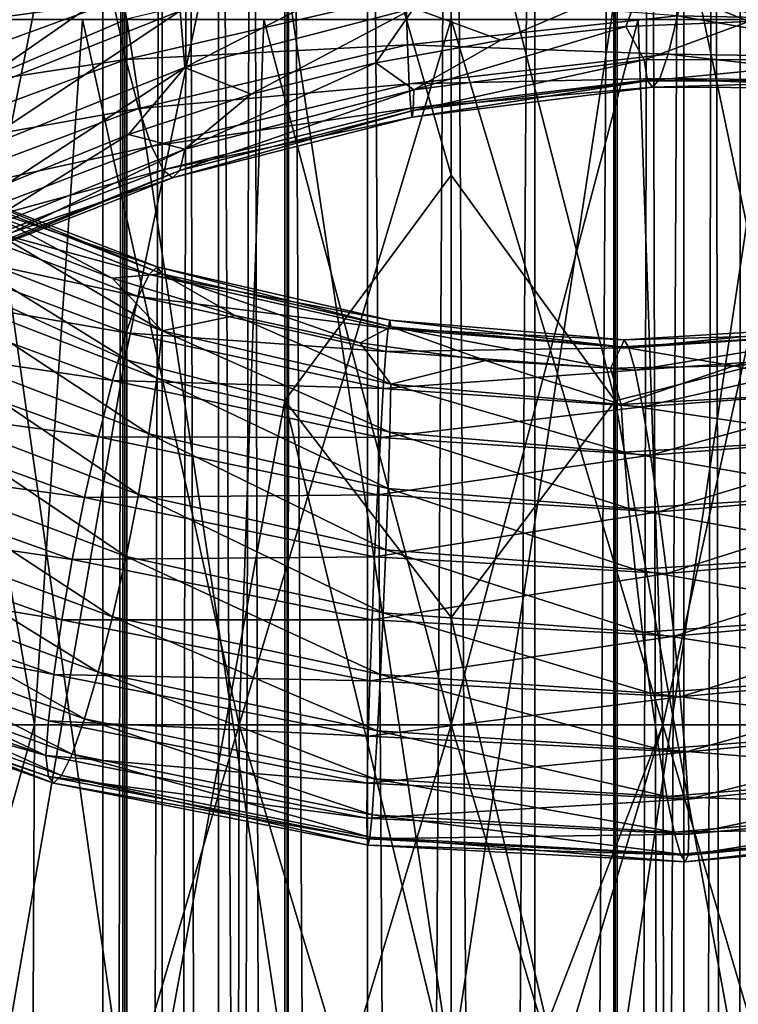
# Model space of a CAD drawing. Header units: metres. Extents: x -80 to 80, y -455 to 95.
# Tile 533 of 656: x -4 to 3, y -39 to -29. Entities that reach past the tile are written whole.
import ezdxf

# ---------------------------------------------------------------- set-up
doc = ezdxf.new("R2010")
doc.units = ezdxf.units.M
doc.layers.add('solid_501010_K_01', color=7, linetype='CONTINUOUS')
doc.layers.add('solid_501010_k_02_01', color=7, linetype='CONTINUOUS')

msp = doc.modelspace()

# ---------------------------------------------------------------- linework, layer by layer
at = {"layer": 'solid_501010_K_01'}
for points in [[(2.320167, -16.380054, 641.379456), (2.320929, -147.699997, 641.380127), (1.626531, -147.699997, 640.900818)], [(1.985829, -16.412197, 641.117798), (2.320167, -16.380054, 641.379456), (1.626531, -147.699997, 640.900818)], [(2.320168, -16.380054, 646.620361), (1.98583, -16.412197, 646.882019), (2.320929, -147.699997, 646.61969)], [(2.320167, -16.380054, 641.379456), (2.620547, -16.346872, 641.67981), (2.320929, -147.699997, 641.380127)], [(2.620548, -16.346872, 646.319946), (2.320168, -16.380054, 646.620361), (2.320929, -147.699997, 646.61969)], [(2.620548, -16.346872, 646.319946), (2.320929, -147.699997, 646.61969), (2.880444, -147.699997, 645.988159)], [(2.620547, -16.346872, 641.67981), (2.880444, -147.699997, 642.011658), (2.320929, -147.699997, 641.380127)], [(2.620547, -16.346872, 641.67981), (2.882185, -16.314634, 642.014221), (2.880444, -147.699997, 642.011658)], [(2.882186, -16.314634, 645.985596), (2.620548, -16.346872, 646.319946), (2.880444, -147.699997, 645.988159)], [(0.83413, -16.484535, 647.399048), (0, -16.5, 647.499878), (0.837605, -147.699997, 647.398193)], [(0, -16.5, 647.499878), (0, -147.699997, 647.499878), (0.837605, -147.699997, 647.398193)], [(1.622891, -16.441397, 647.100891), (0.83413, -16.484535, 647.399048), (0.837605, -147.699997, 647.398193)], [(0.83413, -16.484535, 640.600769), (1.622891, -16.441397, 640.898926), (0.837605, -147.699997, 640.601624)], [(1.622891, -16.441397, 647.100891), (0.837605, -147.699997, 647.398193), (1.626531, -147.699997, 647.098999)], [(1.622891, -16.441397, 640.898926), (1.626531, -147.699997, 640.900818), (0.837605, -147.699997, 640.601624)], [(1.98583, -16.412197, 646.882019), (1.622891, -16.441397, 647.100891), (1.626531, -147.699997, 647.098999)], [(1.622891, -16.441397, 640.898926), (1.985829, -16.412197, 641.117798), (1.626531, -147.699997, 640.900818)], [(1.98583, -16.412197, 646.882019), (1.626531, -147.699997, 647.098999), (2.320929, -147.699997, 646.61969)], [(1.658268, -29.021086, 1067.224731), (3.254351, -29.407087, 1066.932129), (3.254351, -19.550306, 1053.004028)], [(3.232754, -24.760332, 1030.968262), (3.232754, -32.801033, 1044.557129), (1.635345, -25.184618, 1030.743896)], [(0, -26.838428, 1033.430542), (1.635345, -25.184618, 1030.743896), (1.635345, -33.205757, 1044.299072)], [(3.232754, -32.801033, 1044.557129), (1.635345, -33.205757, 1044.299072), (1.635345, -25.184618, 1030.743896)], [(0, -30.956198, 1040.443848), (0, -26.838428, 1033.430542), (1.635345, -33.205757, 1044.299072)], [(2.351996, -28.868359, 1084.464355), (2.257652, -29.364897, 1084.031738), (4.885001, -29.417713, 1083.167725)], [(5.089139, -28.939102, 1083.582275), (2.351996, -28.868359, 1084.464355), (4.885001, -29.417713, 1083.167725)], [(0, -28.890921, 1067.323364), (0, -39.890297, 1080.436646), (1.658268, -29.021086, 1067.224731)], [(0, -39.890297, 1080.436646), (1.658268, -40.012047, 1080.327759), (1.658268, -29.021086, 1067.224731)], [(1.926072, -28.992565, 1080.049683), (1.741589, -29.470446, 1080.522217), (0.497128, -29.608271, 1080.843018)], [(1.658268, -29.021086, 1067.224731), (1.658268, -40.012047, 1080.327759), (3.254351, -29.407087, 1066.932129)], [(1.926072, -28.992565, 1080.049683), (2.971131, -29.420839, 1080.126831), (1.741589, -29.470446, 1080.522217)], [(4.167545, -28.994555, 1079.249023), (2.971131, -29.420839, 1080.126831), (1.926072, -28.992565, 1080.049683)], [(-0.452591, -29.155666, 1085.036865), (-0.434436, -29.655819, 1084.598511), (2.257652, -29.364897, 1084.031738)], [(2.257652, -29.364897, 1084.031738), (-0.434436, -29.655819, 1084.598511), (2.16616, -29.749046, 1083.50061)], [(2.257652, -29.364897, 1084.031738), (2.16616, -29.749046, 1083.50061), (4.687035, -29.785059, 1082.654053)], [(4.885001, -29.417713, 1083.167725), (2.257652, -29.364897, 1084.031738), (4.687035, -29.785059, 1082.654053)], [(1.866772, -29.402945, 275.587006), (0, -29.402945, 275.750305), (2.113119, -36.43861, 276.304199)], [(1.658268, -40.012047, 1080.327759), (3.254351, -40.373089, 1080.004883), (3.254351, -29.407087, 1066.932129)], [(1.926329, -29.803806, 1081.004395), (1.741589, -29.470446, 1080.522217), (2.971131, -29.420839, 1080.126831)], [(3.676824, -29.402945, 275.10199), (1.866772, -29.402945, 275.587006), (2.113119, -36.43861, 276.304199)], [(1.866772, -29.402945, 254.41301), (3.676824, -29.402945, 254.89801), (2.113119, -36.43861, 253.695816)], [(4.168101, -29.801146, 1080.203735), (1.926329, -29.803806, 1081.004395), (2.971131, -29.420839, 1080.126831)], [(3.676824, -29.402945, 275.10199), (2.113119, -36.43861, 276.304199), (4.154279, -36.43861, 275.723419)], [(3.676824, -29.402945, 254.89801), (4.154279, -36.43861, 254.276566), (2.113119, -36.43861, 253.695816)], [(-0.37068, -30.102297, 1081.554077), (0.497128, -29.608271, 1080.843018), (1.741589, -29.470446, 1080.522217)], [(1.926329, -29.803806, 1081.004395), (-0.37068, -30.102297, 1081.554077), (1.741589, -29.470446, 1080.522217)], [(-0.37068, -30.102297, 1081.554077), (-0.751632, -29.834351, 1081.088501), (0.497128, -29.608271, 1080.843018)], [(-0.434436, -29.655819, 1084.598511), (-0.416831, -30.043085, 1084.062012), (2.16616, -29.749046, 1083.50061)], [(2.16616, -29.749046, 1083.50061), (-0.416831, -30.043085, 1084.062012), (2.083271, -29.991718, 1082.898315)], [(2.16616, -29.749046, 1083.50061), (2.083271, -29.991718, 1082.898315), (4.507684, -30.013113, 1082.067627)], [(4.687035, -29.785059, 1082.654053), (2.16616, -29.749046, 1083.50061), (4.507684, -30.013113, 1082.067627)], [(-0.377236, -30.311272, 1082.162964), (-0.37068, -30.102297, 1081.554077), (1.926329, -29.803806, 1081.004395)], [(1.960399, -30.012564, 1081.612183), (-0.377236, -30.311272, 1082.162964), (1.926329, -29.803806, 1081.004395)], [(1.960399, -30.012564, 1081.612183), (1.926329, -29.803806, 1081.004395), (4.168101, -29.801146, 1080.203735)], [(4.24182, -30.014181, 1080.804932), (1.960399, -30.012564, 1081.612183), (4.168101, -29.801146, 1080.203735)], [(-0.416831, -30.043085, 1084.062012), (-0.40088, -30.28817, 1083.455078), (2.083271, -29.991718, 1082.898315)], [(2.083271, -29.991718, 1082.898315), (-0.40088, -30.28817, 1083.455078), (2.013675, -30.077591, 1082.256104)], [(-0.387488, -30.375608, 1082.809326), (-0.377236, -30.311272, 1082.162964), (1.960399, -30.012564, 1081.612183)], [(2.013675, -30.077591, 1082.256104), (-0.387488, -30.375608, 1082.809326), (1.960399, -30.012564, 1081.612183)], [(2.013675, -30.077591, 1082.256104), (1.960399, -30.012564, 1081.612183), (4.24182, -30.014181, 1080.804932)], [(2.083271, -29.991718, 1082.898315), (2.013675, -30.077591, 1082.256104), (4.357095, -30.08737, 1081.438843)], [(4.357095, -30.08737, 1081.438843), (2.013675, -30.077591, 1082.256104), (4.24182, -30.014181, 1080.804932)], [(4.507684, -30.013113, 1082.067627), (2.083271, -29.991718, 1082.898315), (4.357095, -30.08737, 1081.438843)], [(-0.40088, -30.28817, 1083.455078), (-0.387488, -30.375608, 1082.809326), (2.013675, -30.077591, 1082.256104)], [(0, -35.368038, 1047.276001), (0, -30.956198, 1040.443848), (1.635345, -33.205757, 1044.299072)], [(-0.601271, -32.468147, 1038.788818), (-0.906492, -32.628151, 1039.244141), (0.343117, -32.80299, 1039.479248)], [(-0.601271, -32.468147, 1038.788818), (0.343117, -32.80299, 1039.479248), (1.589442, -32.878857, 1039.77478)], [(-0.601271, -32.468147, 1038.788818), (1.589442, -32.878857, 1039.77478), (1.697129, -32.66613, 1039.293335)], [(1.726949, -32.597252, 1038.724854), (4.016505, -32.457718, 1039.435059), (1.773719, -32.675926, 1038.137451)], [(3.94715, -32.536125, 1040.000122), (4.016505, -32.457718, 1039.435059), (1.726949, -32.597252, 1038.724854)], [(4.016505, -32.457718, 1039.435059), (4.125283, -32.522774, 1038.853271), (1.773719, -32.675926, 1038.137451)], [(1.697129, -32.66613, 1039.293335), (2.824392, -32.857265, 1040.13147), (3.94715, -32.536125, 1040.000122)], [(1.697129, -32.66613, 1039.293335), (3.94715, -32.536125, 1040.000122), (1.726949, -32.597252, 1038.724854)], [(1.773719, -32.675926, 1038.137451), (4.125283, -32.522774, 1038.853271), (1.834899, -32.89999, 1037.567749)], [(4.125283, -32.522774, 1038.853271), (4.267573, -32.729874, 1038.291016), (1.834899, -32.89999, 1037.567749)], [(3.94715, -32.536125, 1040.000122), (2.824392, -32.857265, 1040.13147), (4.037659, -32.740067, 1040.548828)], [(1.697129, -32.66613, 1039.293335), (1.589442, -32.878857, 1039.77478), (2.824392, -32.857265, 1040.13147)], [(-0.601351, -33.040039, 1039.721802), (1.697355, -33.240967, 1040.22522), (0.343117, -32.80299, 1039.479248)], [(1.697355, -33.240967, 1040.22522), (1.589442, -32.878857, 1039.77478), (0.343117, -32.80299, 1039.479248)], [(3.232754, -32.801033, 1044.557129), (3.232754, -41.930336, 1057.439819), (1.635345, -33.205757, 1044.299072)], [(1.834899, -32.89999, 1037.567749), (4.267573, -32.729874, 1038.291016), (1.907825, -33.265224, 1037.050903)], [(4.267573, -32.729874, 1038.291016), (4.437183, -33.075588, 1037.783203), (1.907825, -33.265224, 1037.050903)], [(3.947676, -33.115055, 1040.932739), (4.037659, -32.740067, 1040.548828), (2.824392, -32.857265, 1040.13147)], [(1.697355, -33.240967, 1040.22522), (2.824392, -32.857265, 1040.13147), (1.589442, -32.878857, 1039.77478)], [(1.697355, -33.240967, 1040.22522), (3.947676, -33.115055, 1040.932739), (2.824392, -32.857265, 1040.13147)], [(1.907825, -33.265224, 1037.050903), (4.437183, -33.075588, 1037.783203), (1.988386, -33.748573, 1036.612915)], [(4.437183, -33.075588, 1037.783203), (4.62455, -33.537964, 1037.355225), (1.988386, -33.748573, 1036.612915)], [(4.017498, -33.586742, 1041.253906), (3.947676, -33.115055, 1040.932739), (1.697355, -33.240967, 1040.22522)], [(0, -35.368038, 1047.276001), (1.635345, -33.205757, 1044.299072), (1.635345, -42.31284, 1057.149902)], [(3.232754, -41.930336, 1057.439819), (1.635345, -42.31284, 1057.149902), (1.635345, -33.205757, 1044.299072)], [(1.727375, -33.718231, 1040.542114), (4.017498, -33.586742, 1041.253906), (1.697355, -33.240967, 1040.22522)], [(4.126676, -34.137001, 1041.454102), (4.017498, -33.586742, 1041.253906), (1.727375, -33.718231, 1040.542114)], [(1.988386, -33.748573, 1036.612915), (4.62455, -33.537964, 1037.355225), (2.071516, -34.31477, 1036.27356)], [(4.62455, -33.537964, 1037.355225), (4.817893, -34.083042, 1037.026367), (2.071516, -34.31477, 1036.27356)], [(1.774318, -34.27853, 1040.735718), (4.126676, -34.137001, 1041.454102), (1.727375, -33.718231, 1040.542114)], [(4.269301, -34.732868, 1041.518188), (4.126676, -34.137001, 1041.454102), (1.774318, -34.27853, 1040.735718)], [(2.071516, -34.31477, 1036.27356), (4.817893, -34.083042, 1037.026367), (2.152133, -34.928493, 1036.052612)], [(4.817893, -34.083042, 1037.026367), (5.005389, -34.676807, 1036.815674), (2.152133, -34.928493, 1036.052612)], [(1.835642, -34.888363, 1040.791504), (4.269301, -34.732868, 1041.518188), (1.774318, -34.27853, 1040.735718)], [(4.439167, -35.341637, 1041.43396), (4.269301, -34.732868, 1041.518188), (1.835642, -34.888363, 1040.791504)], [(2.152133, -34.928493, 1036.052612), (5.005389, -34.676807, 1036.815674), (2.225168, -35.554722, 1035.969238)], [(5.005389, -34.676807, 1036.815674), (5.175255, -35.285545, 1036.741943), (2.225168, -35.554722, 1035.969238)], [(1.908678, -35.514462, 1040.69751), (4.439167, -35.341637, 1041.43396), (1.835642, -34.888363, 1040.791504)], [(4.626664, -35.93066, 1041.209961), (4.439167, -35.341637, 1041.43396), (1.908678, -35.514462, 1040.69751)], [(2.225168, -35.554722, 1035.969238), (5.175255, -35.285545, 1036.741943), (2.286492, -36.159729, 1036.030151)], [(5.175255, -35.285545, 1036.741943), (5.317881, -35.876553, 1036.811157), (2.286492, -36.159729, 1036.030151)], [(0, -40.06599, 1053.914795), (0, -35.368038, 1047.276001), (1.635345, -42.31284, 1057.149902)], [(1.989295, -36.123207, 1040.462646), (4.626664, -35.93066, 1041.209961), (1.908678, -35.514462, 1040.69751)], [(4.820006, -36.467499, 1040.86792), (4.626664, -35.93066, 1041.209961), (1.989295, -36.123207, 1040.462646)], [(2.286492, -36.159729, 1036.030151), (5.317881, -35.876553, 1036.811157), (2.333435, -36.711575, 1036.222168)], [(5.317881, -35.876553, 1036.811157), (5.427059, -36.418446, 1037.009888), (2.333435, -36.711575, 1036.222168)], [(2.072425, -36.680904, 1040.109497), (4.820006, -36.467499, 1040.86792), (1.989295, -36.123207, 1040.462646)], [(2.333435, -36.711575, 1036.222168), (5.427059, -36.418446, 1037.009888), (2.363455, -37.178726, 1036.531128)], [(5.427059, -36.418446, 1037.009888), (5.49688, -36.880207, 1037.323608), (2.363455, -37.178726, 1036.531128)], [(2.113119, -36.43861, 276.304199), (0, -36.43861, 276.5), (2.127138, -43.474453, 277.063599)], [(5.007373, -36.919998, 1040.429688), (4.820006, -36.467499, 1040.86792), (2.072425, -36.680904, 1040.109497)], [(2.113119, -36.43861, 276.304199), (2.127138, -43.474453, 277.063599), (4.189644, -43.474453, 276.510956)], [(4.154279, -36.43861, 275.723419), (2.113119, -36.43861, 276.304199), (4.189644, -43.474453, 276.510956)], [(2.113119, -36.43861, 253.695816), (4.189644, -43.474453, 253.489044), (2.127138, -43.474453, 252.936401)], [(2.113119, -36.43861, 253.695816), (4.154279, -36.43861, 254.276566), (4.189644, -43.474453, 253.489044)], [(2.152985, -37.154144, 1039.660889), (5.007373, -36.919998, 1040.429688), (2.072425, -36.680904, 1040.109497)], [(5.176983, -37.256367, 1039.917236), (5.007373, -36.919998, 1040.429688), (2.152985, -37.154144, 1039.660889)], [(2.363455, -37.178726, 1036.531128), (5.49688, -36.880207, 1037.323608), (2.371445, -37.529556, 1036.942749)], [(5.49688, -36.880207, 1037.323608), (5.525977, -37.229885, 1037.73938), (2.371445, -37.529556, 1036.942749)], [(2.225911, -37.509888, 1039.139038), (5.176983, -37.256367, 1039.917236), (2.152985, -37.154144, 1039.660889)], [(5.319273, -37.456799, 1039.357178), (5.176983, -37.256367, 1039.917236), (2.225911, -37.509888, 1039.139038)], [(5.525977, -37.229885, 1037.73938), (5.497406, -37.443356, 1038.230835), (2.363682, -37.73727, 1037.436523)], [(2.371445, -37.529556, 1036.942749), (5.525977, -37.229885, 1037.73938), (2.363682, -37.73727, 1037.436523)], [(2.287091, -37.727261, 1038.571533), (5.319273, -37.456799, 1039.357178), (2.225911, -37.509888, 1039.139038)], [(5.428051, -37.519413, 1038.783569), (5.319273, -37.456799, 1039.357178), (2.287091, -37.727261, 1038.571533)], [(5.497406, -37.443356, 1038.230835), (5.428051, -37.519413, 1038.783569), (2.333861, -37.803596, 1037.992432)], [(2.363682, -37.73727, 1037.436523), (5.497406, -37.443356, 1038.230835), (2.333861, -37.803596, 1037.992432)], [(2.333861, -37.803596, 1037.992432), (5.428051, -37.519413, 1038.783569), (2.287091, -37.727261, 1038.571533)]]:
    msp.add_3dface(points, dxfattribs=at)
at = {"layer": 'solid_501010_k_02_01'}
for points in [[(-3.474733, -16.230074, 643.580078), (-3.474481, -147.699997, 643.578003), (-3.474481, -147.699997, 644.421814)], [(-3.474733, -16.230074, 643.580078), (-3.27416, -16.260498, 642.763), (-3.474481, -147.699997, 643.578003)], [(-3.474733, -16.230074, 644.419678), (-3.474733, -16.230074, 643.580078), (-3.474481, -147.699997, 644.421814)], [(-3.274161, -16.260498, 645.236755), (-3.474733, -16.230074, 644.419678), (-3.474481, -147.699997, 644.421814)], [(-3.27416, -16.260498, 642.763), (-3.272557, -147.699997, 642.758789), (-3.474481, -147.699997, 643.578003)], [(-3.274161, -16.260498, 645.236755), (-3.474481, -147.699997, 644.421814), (-3.272557, -147.699997, 645.241028)], [(-2.882186, -16.314634, 645.985596), (-3.274161, -16.260498, 645.236755), (-3.272557, -147.699997, 645.241028)], [(-3.27416, -16.260498, 642.763), (-2.882185, -16.314634, 642.014221), (-3.272557, -147.699997, 642.758789)], [(-2.882185, -16.314634, 642.014221), (-2.880444, -147.699997, 642.011658), (-3.272557, -147.699997, 642.758789)], [(-2.882186, -16.314634, 645.985596), (-3.272557, -147.699997, 645.241028), (-2.880444, -147.699997, 645.988159)], [(-2.620555, -16.346872, 646.319946), (-2.882186, -16.314634, 645.985596), (-2.880444, -147.699997, 645.988159)], [(-2.882185, -16.314634, 642.014221), (-2.620553, -16.346872, 641.679871), (-2.880444, -147.699997, 642.011658)], [(-2.620553, -16.346872, 641.679871), (-2.320929, -147.699997, 641.380127), (-2.880444, -147.699997, 642.011658)], [(-2.620555, -16.346872, 646.319946), (-2.880444, -147.699997, 645.988159), (-2.320929, -147.699997, 646.61969)], [(-2.320184, -16.380053, 646.620361), (-2.620555, -16.346872, 646.319946), (-2.320929, -147.699997, 646.61969)], [(-2.620553, -16.346872, 641.679871), (-2.320182, -16.380053, 641.379456), (-2.320929, -147.699997, 641.380127)], [(-2.320182, -16.380053, 641.379456), (-1.985847, -16.412195, 641.117798), (-2.320929, -147.699997, 641.380127)], [(-2.320184, -16.380053, 646.620361), (-2.320929, -147.699997, 646.61969), (-1.626531, -147.699997, 647.098999)], [(-1.985849, -16.412195, 646.881958), (-2.320184, -16.380053, 646.620361), (-1.626531, -147.699997, 647.098999)], [(-1.985847, -16.412195, 641.117798), (-1.626531, -147.699997, 640.900818), (-2.320929, -147.699997, 641.380127)], [(-1.622906, -16.441397, 647.100891), (-1.985849, -16.412195, 646.881958), (-1.626531, -147.699997, 647.098999)], [(-1.985847, -16.412195, 641.117798), (-1.622905, -16.441397, 640.898926), (-1.626531, -147.699997, 640.900818)], [(-1.622905, -16.441397, 640.898926), (-0.837605, -147.699997, 640.601624), (-1.626531, -147.699997, 640.900818)], [(-1.622906, -16.441397, 647.100891), (-1.626531, -147.699997, 647.098999), (-0.837605, -147.699997, 647.398193)], [(-0.834125, -16.484535, 647.399048), (-1.622906, -16.441397, 647.100891), (-0.837605, -147.699997, 647.398193)], [(-1.622905, -16.441397, 640.898926), (-0.834125, -16.484535, 640.600769), (-0.837605, -147.699997, 640.601624)], [(-0.834125, -16.484535, 640.600769), (0, -16.5, 640.499878), (-0.837605, -147.699997, 640.601624)], [(-0.834125, -16.484535, 647.399048), (-0.837605, -147.699997, 647.398193), (0, -147.699997, 647.499878)], [(0, -16.5, 640.499878), (0, -147.699997, 640.499878), (-0.837605, -147.699997, 640.601624)], [(0, -16.5, 647.499878), (-0.834125, -16.484535, 647.399048), (0, -147.699997, 647.499878)], [(0.83413, -16.484535, 640.600769), (0.837605, -147.699997, 640.601624), (0, -147.699997, 640.499878)], [(0.83413, -16.484535, 640.600769), (0, -147.699997, 640.499878), (0, -16.5, 640.499878)], [(-4.705681, -20.202778, 1052.588013), (-4.705681, -30.023739, 1066.464722), (-3.232754, -29.39999, 1066.9375)], [(-3.254351, -24.752455, 1030.972534), (-4.725122, -32.130123, 1044.984863), (-4.725122, -24.056993, 1031.34021)], [(-3.254351, -24.752455, 1030.972534), (-3.254351, -32.793522, 1044.56189), (-4.725122, -32.130123, 1044.984863)], [(-1.658268, -25.180622, 1030.746094), (-3.254351, -32.793522, 1044.56189), (-3.254351, -24.752455, 1030.972534)], [(-1.658268, -25.180622, 1030.746094), (-1.658268, -33.20195, 1044.301514), (-3.254351, -32.793522, 1044.56189)], [(-1.658268, -25.180622, 1030.746094), (0, -26.838428, 1033.430542), (0, -30.956198, 1040.443848)], [(-1.658268, -25.180622, 1030.746094), (0, -30.956198, 1040.443848), (-1.658268, -33.20195, 1044.301514)], [(-5.08619, -29.596718, 1080.463135), (-5.261624, -28.971022, 1080.433228), (-2.872467, -28.047091, 1080.412598)], [(-2.776692, -28.691185, 1080.43042), (-5.08619, -29.596718, 1080.463135), (-2.872467, -28.047091, 1080.412598)], [(-6.558297, -29.009775, 1085.641357), (-6.382863, -29.640402, 1085.664795), (-3.484582, -28.60005, 1085.754028)], [(-3.484582, -28.60005, 1085.754028), (-6.382863, -29.640402, 1085.664795), (-3.370419, -29.227577, 1085.600464)], [(-4.952074, -30.205915, 1080.637939), (-5.08619, -29.596718, 1080.463135), (-2.776692, -28.691185, 1080.43042)], [(-2.703475, -29.314375, 1080.596802), (-4.952074, -30.205915, 1080.637939), (-2.776692, -28.691185, 1080.43042)], [(-2.656792, -29.880217, 1080.898682), (-2.703475, -29.314375, 1080.596802), (-0.377143, -28.718948, 1080.299805)], [(-0.370631, -29.287834, 1080.600952), (-2.656792, -29.880217, 1080.898682), (-0.377143, -28.718948, 1080.299805)], [(-1.635345, -29.017488, 1067.227417), (0, -39.890297, 1080.436646), (0, -28.890921, 1067.323364)], [(-3.232754, -29.39999, 1066.9375), (-1.635345, -40.008682, 1080.330811), (-1.635345, -29.017488, 1067.227417)], [(-1.635345, -29.017488, 1067.227417), (-1.635345, -40.008682, 1080.330811), (0, -39.890297, 1080.436646)], [(1.926072, -28.992565, 1080.049683), (0.497128, -29.608271, 1080.843018), (-0.370631, -29.287834, 1080.600952)], [(-3.370419, -29.227577, 1085.600464), (-3.244304, -29.80077, 1085.294312), (-0.452591, -29.155666, 1085.036865)], [(-0.452591, -29.155666, 1085.036865), (-3.244304, -29.80077, 1085.294312), (-0.434436, -29.655819, 1084.598511)], [(-6.382863, -29.640402, 1085.664795), (-6.173746, -30.246159, 1085.526733), (-3.370419, -29.227577, 1085.600464)], [(-3.370419, -29.227577, 1085.600464), (-6.173746, -30.246159, 1085.526733), (-3.244304, -29.80077, 1085.294312)], [(-4.866564, -30.762917, 1080.944214), (-4.952074, -30.205915, 1080.637939), (-2.703475, -29.314375, 1080.596802)], [(-2.656792, -29.880217, 1080.898682), (-4.866564, -30.762917, 1080.944214), (-2.703475, -29.314375, 1080.596802)], [(-0.370631, -29.287834, 1080.600952), (-1.993912, -30.1479, 1081.258667), (-2.656792, -29.880217, 1080.898682)], [(-0.370631, -29.287834, 1080.600952), (-0.751632, -29.834351, 1081.088501), (-1.993912, -30.1479, 1081.258667)], [(-0.370631, -29.287834, 1080.600952), (0.497128, -29.608271, 1080.843018), (-0.751632, -29.834351, 1081.088501)], [(-5.375157, -29.402945, 255.689957), (-4.154279, -36.43861, 254.276566), (-6.05397, -36.43861, 255.222504)], [(-5.375157, -29.402945, 274.310059), (-6.05397, -36.43861, 274.777496), (-4.154279, -36.43861, 275.723419)], [(-5.375157, -29.402945, 255.689957), (-3.676824, -29.402945, 254.89801), (-4.154279, -36.43861, 254.276566)], [(-3.676824, -29.402945, 275.10199), (-5.375157, -29.402945, 274.310059), (-4.154279, -36.43861, 275.723419)], [(-4.705681, -30.023739, 1066.464722), (-3.232754, -40.366451, 1080.010864), (-3.232754, -29.39999, 1066.9375)], [(-3.676824, -29.402945, 254.89801), (-2.113119, -36.43861, 253.695816), (-4.154279, -36.43861, 254.276566)], [(-3.676824, -29.402945, 275.10199), (-4.154279, -36.43861, 275.723419), (-2.113119, -36.43861, 276.304199)], [(-3.676824, -29.402945, 254.89801), (-1.866772, -29.402945, 254.41301), (-2.113119, -36.43861, 253.695816)], [(-1.866772, -29.402945, 275.587006), (-3.676824, -29.402945, 275.10199), (-2.113119, -36.43861, 276.304199)], [(-3.232754, -29.39999, 1066.9375), (-3.232754, -40.366451, 1080.010864), (-1.635345, -40.008682, 1080.330811)], [(0, -29.402945, 254.24968), (0, -36.43861, 253.5), (-2.113119, -36.43861, 253.695816)], [(-1.866772, -29.402945, 254.41301), (0, -29.402945, 254.24968), (-2.113119, -36.43861, 253.695816)], [(-1.866772, -29.402945, 275.587006), (-2.113119, -36.43861, 276.304199), (0, -36.43861, 276.5)], [(0, -29.402945, 275.750305), (-1.866772, -29.402945, 275.587006), (0, -36.43861, 276.5)], [(1.866772, -29.402945, 254.41301), (0, -36.43861, 253.5), (0, -29.402945, 254.24968)], [(1.866772, -29.402945, 254.41301), (2.113119, -36.43861, 253.695816), (0, -36.43861, 253.5)], [(2.113119, -36.43861, 276.304199), (0, -29.402945, 275.750305), (0, -36.43861, 276.5)], [(-3.244304, -29.80077, 1085.294312), (-3.114167, -30.290232, 1084.862793), (-0.434436, -29.655819, 1084.598511)], [(-0.434436, -29.655819, 1084.598511), (-3.114167, -30.290232, 1084.862793), (-0.416831, -30.043085, 1084.062012)], [(-6.173746, -30.246159, 1085.526733), (-5.942735, -30.795399, 1085.238647), (-3.244304, -29.80077, 1085.294312)], [(-3.244304, -29.80077, 1085.294312), (-5.942735, -30.795399, 1085.238647), (-3.114167, -30.290232, 1084.862793)], [(-2.657147, -30.696445, 1081.848145), (-1.993912, -30.1479, 1081.258667), (-0.751632, -29.834351, 1081.088501)], [(-0.37068, -30.102297, 1081.554077), (-2.657147, -30.696445, 1081.848145), (-0.751632, -29.834351, 1081.088501)], [(-2.656792, -29.880217, 1080.898682), (-4.416609, -31.03335, 1081.373779), (-4.866564, -30.762917, 1080.944214)], [(-2.656792, -29.880217, 1080.898682), (-3.219043, -30.548132, 1081.353516), (-4.416609, -31.03335, 1081.373779)], [(-2.656792, -29.880217, 1080.898682), (-1.993912, -30.1479, 1081.258667), (-3.219043, -30.548132, 1081.353516)], [(-4.705681, -30.023739, 1066.464722), (-4.705681, -40.949871, 1079.489136), (-3.232754, -40.366451, 1080.010864)], [(-3.114167, -30.290232, 1084.862793), (-2.987965, -30.666945, 1084.333496), (-0.416831, -30.043085, 1084.062012)], [(-0.416831, -30.043085, 1084.062012), (-2.987965, -30.666945, 1084.333496), (-0.40088, -30.28817, 1083.455078)], [(-2.657147, -30.696445, 1081.848145), (-3.219043, -30.548132, 1081.353516), (-1.993912, -30.1479, 1081.258667)], [(-2.704142, -30.910116, 1082.453003), (-2.657147, -30.696445, 1081.848145), (-0.37068, -30.102297, 1081.554077)], [(-0.377236, -30.311272, 1082.162964), (-2.704142, -30.910116, 1082.453003), (-0.37068, -30.102297, 1081.554077)], [(-5.942735, -30.795399, 1085.238647), (-5.704358, -31.260199, 1084.82666), (-3.114167, -30.290232, 1084.862793)], [(-3.114167, -30.290232, 1084.862793), (-5.704358, -31.260199, 1084.82666), (-2.987965, -30.666945, 1084.333496)], [(-2.987965, -30.666945, 1084.333496), (-2.87363, -30.90225, 1083.733521), (-0.40088, -30.28817, 1083.455078)], [(-0.40088, -30.28817, 1083.455078), (-2.87363, -30.90225, 1083.733521), (-0.387488, -30.375608, 1082.809326)], [(-2.777629, -30.981224, 1083.094116), (-2.704142, -30.910116, 1082.453003), (-0.377236, -30.311272, 1082.162964)], [(-0.387488, -30.375608, 1082.809326), (-2.777629, -30.981224, 1083.094116), (-0.377236, -30.311272, 1082.162964)], [(-2.87363, -30.90225, 1083.733521), (-2.777629, -30.981224, 1083.094116), (-0.387488, -30.375608, 1082.809326)], [(-4.867213, -31.579466, 1081.888428), (-4.416609, -31.03335, 1081.373779), (-3.219043, -30.548132, 1081.353516)], [(-2.657147, -30.696445, 1081.848145), (-4.867213, -31.579466, 1081.888428), (-3.219043, -30.548132, 1081.353516)], [(-5.704358, -31.260199, 1084.82666), (-5.473187, -31.613007, 1084.316895), (-2.987965, -30.666945, 1084.333496)], [(-2.987965, -30.666945, 1084.333496), (-5.473187, -31.613007, 1084.316895), (-2.87363, -30.90225, 1083.733521)], [(-4.953297, -31.802198, 1082.483765), (-4.867213, -31.579466, 1081.888428), (-2.657147, -30.696445, 1081.848145)], [(-2.704142, -30.910116, 1082.453003), (-4.953297, -31.802198, 1082.483765), (-2.657147, -30.696445, 1081.848145)], [(-5.473187, -31.613007, 1084.316895), (-5.263754, -31.826632, 1083.735107), (-2.87363, -30.90225, 1083.733521)], [(-2.87363, -30.90225, 1083.733521), (-5.263754, -31.826632, 1083.735107), (-2.777629, -30.981224, 1083.094116)], [(-5.087907, -31.88735, 1083.111816), (-4.953297, -31.802198, 1082.483765), (-2.704142, -30.910116, 1082.453003)], [(-2.777629, -30.981224, 1083.094116), (-5.087907, -31.88735, 1083.111816), (-2.704142, -30.910116, 1082.453003)], [(-5.170759, -31.003979, 1037.810913), (-2.933382, -31.868999, 1037.917603), (-5.310798, -31.065701, 1037.234741)], [(-5.263754, -31.826632, 1083.735107), (-5.087907, -31.88735, 1083.111816), (-2.777629, -30.981224, 1083.094116)], [(-2.88273, -31.937979, 1038.485107), (-2.933382, -31.868999, 1037.917603), (-5.170759, -31.003979, 1037.810913)], [(-5.081472, -31.082514, 1038.374268), (-2.88273, -31.937979, 1038.485107), (-5.170759, -31.003979, 1037.810913)], [(-1.658268, -33.20195, 1044.301514), (0, -30.956198, 1040.443848), (0, -35.368038, 1047.276001)], [(-5.310798, -31.065701, 1037.234741), (-3.012826, -31.945957, 1037.33313), (-5.493979, -31.266394, 1036.681519)], [(-2.933382, -31.868999, 1037.917603), (-3.012826, -31.945957, 1037.33313), (-5.310798, -31.065701, 1037.234741)], [(-5.081472, -31.082514, 1038.374268), (-4.578505, -31.51413, 1038.891113), (-3.381765, -31.981741, 1038.950928)], [(-5.081472, -31.082514, 1038.374268), (-3.381765, -31.981741, 1038.950928), (-2.88273, -31.937979, 1038.485107)], [(-5.493979, -31.266394, 1036.681519), (-3.116745, -32.166759, 1036.768066), (-5.71233, -31.602798, 1036.185791)], [(-3.012826, -31.945957, 1037.33313), (-3.116745, -32.166759, 1036.768066), (-5.493979, -31.266394, 1036.681519)], [(-5.08215, -31.65189, 1039.315552), (-2.883114, -32.508068, 1039.421265), (-4.578505, -31.51413, 1038.891113)], [(-2.883114, -32.508068, 1039.421265), (-3.381765, -31.981741, 1038.950928), (-4.578505, -31.51413, 1038.891113)], [(-5.71233, -31.602798, 1036.185791), (-3.240617, -32.527271, 1036.257446), (-5.953542, -32.053528, 1035.772461)], [(-3.116745, -32.166759, 1036.768066), (-3.240617, -32.527271, 1036.257446), (-5.71233, -31.602798, 1036.185791)], [(-5.172036, -32.114414, 1039.646729), (-2.934107, -32.980743, 1039.743286), (-5.08215, -31.65189, 1039.315552)], [(-2.934107, -32.980743, 1039.743286), (-2.883114, -32.508068, 1039.421265), (-5.08215, -31.65189, 1039.315552)], [(-2.933382, -31.868999, 1037.917603), (-0.611836, -32.402435, 1038.219482), (-3.012826, -31.945957, 1037.33313)], [(-0.601271, -32.468147, 1038.788818), (-0.611836, -32.402435, 1038.219482), (-2.933382, -31.868999, 1037.917603)], [(-2.88273, -31.937979, 1038.485107), (-0.601271, -32.468147, 1038.788818), (-2.933382, -31.868999, 1037.917603)], [(-2.88273, -31.937979, 1038.485107), (-3.381765, -31.981741, 1038.950928), (-2.152459, -32.354073, 1039.068359)], [(-2.883114, -32.508068, 1039.421265), (-2.152459, -32.354073, 1039.068359), (-3.381765, -31.981741, 1038.950928)], [(-3.012826, -31.945957, 1037.33313), (-0.628406, -32.485111, 1037.631226), (-3.116745, -32.166759, 1036.768066)], [(-0.611836, -32.402435, 1038.219482), (-0.628406, -32.485111, 1037.631226), (-3.012826, -31.945957, 1037.33313)], [(-2.88273, -31.937979, 1038.485107), (-2.152459, -32.354073, 1039.068359), (-0.906492, -32.628151, 1039.244141)], [(-2.88273, -31.937979, 1038.485107), (-0.906492, -32.628151, 1039.244141), (-0.601271, -32.468147, 1038.788818)], [(-5.953542, -32.053528, 1035.772461), (-3.377457, -33.004726, 1035.827026), (-6.202447, -32.585453, 1035.459839)], [(-3.240617, -32.527271, 1036.257446), (-3.377457, -33.004726, 1035.827026), (-5.953542, -32.053528, 1035.772461)], [(-5.31259, -32.653458, 1039.859863), (-3.013843, -33.535408, 1039.943604), (-5.172036, -32.114414, 1039.646729)], [(-3.013843, -33.535408, 1039.943604), (-2.934107, -32.980743, 1039.743286), (-5.172036, -32.114414, 1039.646729)], [(-3.254351, -32.793522, 1044.56189), (-4.725122, -41.296261, 1057.92041), (-4.725122, -32.130123, 1044.984863)], [(-3.116745, -32.166759, 1036.768066), (-0.650081, -32.713791, 1037.060669), (-3.240617, -32.527271, 1036.257446)], [(-0.628406, -32.485111, 1037.631226), (-0.650081, -32.713791, 1037.060669), (-3.116745, -32.166759, 1036.768066)], [(-2.883114, -32.508068, 1039.421265), (-0.601351, -33.040039, 1039.721802), (-2.152459, -32.354073, 1039.068359)], [(-0.601351, -33.040039, 1039.721802), (-0.906492, -32.628151, 1039.244141), (-2.152459, -32.354073, 1039.068359)], [(-0.611836, -32.402435, 1038.219482), (1.726949, -32.597252, 1038.724854), (-0.628406, -32.485111, 1037.631226)], [(1.697129, -32.66613, 1039.293335), (1.726949, -32.597252, 1038.724854), (-0.611836, -32.402435, 1038.219482)], [(-0.601271, -32.468147, 1038.788818), (1.697129, -32.66613, 1039.293335), (-0.611836, -32.402435, 1038.219482)], [(-2.934107, -32.980743, 1039.743286), (-0.611987, -33.517658, 1040.039063), (-2.883114, -32.508068, 1039.421265)], [(-0.611987, -33.517658, 1040.039063), (-0.601351, -33.040039, 1039.721802), (-2.883114, -32.508068, 1039.421265)], [(-0.628406, -32.485111, 1037.631226), (1.773719, -32.675926, 1038.137451), (-0.650081, -32.713791, 1037.060669)], [(1.726949, -32.597252, 1038.724854), (1.773719, -32.675926, 1038.137451), (-0.628406, -32.485111, 1037.631226)], [(-6.202447, -32.585453, 1035.459839), (-3.518661, -33.564281, 1035.495972), (-6.443826, -33.165398, 1035.265869)], [(-3.377457, -33.004726, 1035.827026), (-3.518661, -33.564281, 1035.495972), (-6.202447, -32.585453, 1035.459839)], [(-3.240617, -32.527271, 1036.257446), (-0.675918, -33.084019, 1036.542847), (-3.377457, -33.004726, 1035.827026)], [(-0.650081, -32.713791, 1037.060669), (-0.675918, -33.084019, 1036.542847), (-3.240617, -32.527271, 1036.257446)], [(-5.496203, -33.236706, 1039.939087), (-3.118007, -34.138893, 1040.00708), (-5.31259, -32.653458, 1039.859863)], [(-3.118007, -34.138893, 1040.00708), (-3.013843, -33.535408, 1039.943604), (-5.31259, -32.653458, 1039.859863)], [(-0.601351, -33.040039, 1039.721802), (0.343117, -32.80299, 1039.479248), (-0.906492, -32.628151, 1039.244141)], [(1.773719, -32.675926, 1038.137451), (1.834899, -32.89999, 1037.567749), (-0.650081, -32.713791, 1037.060669)], [(-3.254351, -32.793522, 1044.56189), (-3.254351, -41.923241, 1057.44519), (-4.725122, -41.296261, 1057.92041)], [(-1.658268, -33.20195, 1044.301514), (-3.254351, -41.923241, 1057.44519), (-3.254351, -32.793522, 1044.56189)], [(-0.650081, -32.713791, 1037.060669), (1.834899, -32.89999, 1037.567749), (-0.675918, -33.084019, 1036.542847)], [(1.834899, -32.89999, 1037.567749), (1.907825, -33.265224, 1037.050903), (-0.675918, -33.084019, 1036.542847)], [(-3.013843, -33.535408, 1039.943604), (-0.628618, -34.079468, 1040.232788), (-2.934107, -32.980743, 1039.743286)], [(-0.628618, -34.079468, 1040.232788), (-0.611987, -33.517658, 1040.039063), (-2.934107, -32.980743, 1039.743286)], [(-3.377457, -33.004726, 1035.827026), (-0.70446, -33.57246, 1036.104004), (-3.518661, -33.564281, 1035.495972)], [(-0.675918, -33.084019, 1036.542847), (-0.70446, -33.57246, 1036.104004), (-3.377457, -33.004726, 1035.827026)], [(-0.675918, -33.084019, 1036.542847), (1.907825, -33.265224, 1037.050903), (-0.70446, -33.57246, 1036.104004)], [(-0.611987, -33.517658, 1040.039063), (1.727375, -33.718231, 1040.542114), (-0.601351, -33.040039, 1039.721802)], [(1.727375, -33.718231, 1040.542114), (1.697355, -33.240967, 1040.22522), (-0.601351, -33.040039, 1039.721802)], [(-6.443826, -33.165398, 1035.265869), (-3.655596, -34.171032, 1035.283569), (-6.662508, -33.760479, 1035.208374)], [(-3.518661, -33.564281, 1035.495972), (-3.655596, -34.171032, 1035.283569), (-6.443826, -33.165398, 1035.265869)], [(-5.714884, -33.832088, 1039.87146), (-3.242066, -34.758251, 1039.921509), (-5.496203, -33.236706, 1039.939087)], [(-3.242066, -34.758251, 1039.921509), (-3.118007, -34.138893, 1040.00708), (-5.496203, -33.236706, 1039.939087)], [(-1.658268, -33.20195, 1044.301514), (-1.658268, -42.309246, 1057.15271), (-3.254351, -41.923241, 1057.44519)], [(-1.658268, -33.20195, 1044.301514), (0, -35.368038, 1047.276001), (0, -40.06599, 1053.914795)], [(-1.658268, -33.20195, 1044.301514), (0, -40.06599, 1053.914795), (-1.658268, -42.309246, 1057.15271)], [(1.907825, -33.265224, 1037.050903), (1.988386, -33.748573, 1036.612915), (-0.70446, -33.57246, 1036.104004)], [(-3.518661, -33.564281, 1035.495972), (-0.733911, -34.143551, 1035.764038), (-3.655596, -34.171032, 1035.283569)], [(-0.70446, -33.57246, 1036.104004), (-0.733911, -34.143551, 1035.764038), (-3.518661, -33.564281, 1035.495972)], [(-3.118007, -34.138893, 1040.00708), (-0.650344, -34.691891, 1040.28833), (-3.013843, -33.535408, 1039.943604)], [(-0.650344, -34.691891, 1040.28833), (-0.628618, -34.079468, 1040.232788), (-3.013843, -33.535408, 1039.943604)], [(-0.70446, -33.57246, 1036.104004), (1.988386, -33.748573, 1036.612915), (-0.733911, -34.143551, 1035.764038)], [(-0.628618, -34.079468, 1040.232788), (1.774318, -34.27853, 1040.735718), (-0.611987, -33.517658, 1040.039063)], [(1.774318, -34.27853, 1040.735718), (1.727375, -33.718231, 1040.542114), (-0.611987, -33.517658, 1040.039063)], [(-6.662508, -33.760479, 1035.208374), (-3.779654, -34.790379, 1035.208618), (-6.84612, -34.338764, 1035.292725)], [(-3.655596, -34.171032, 1035.283569), (-3.779654, -34.790379, 1035.208618), (-6.662508, -33.760479, 1035.208374)], [(1.988386, -33.748573, 1036.612915), (2.071516, -34.31477, 1036.27356), (-0.733911, -34.143551, 1035.764038)], [(-5.956264, -34.407669, 1039.664429), (-3.379, -35.360218, 1039.695313), (-5.714884, -33.832088, 1039.87146)], [(-3.379, -35.360218, 1039.695313), (-3.242066, -34.758251, 1039.921509), (-5.714884, -33.832088, 1039.87146)], [(-0.650344, -34.691891, 1040.28833), (1.835642, -34.888363, 1040.791504), (-0.628618, -34.079468, 1040.232788)], [(1.835642, -34.888363, 1040.791504), (1.774318, -34.27853, 1040.735718), (-0.628618, -34.079468, 1040.232788)], [(-3.655596, -34.171032, 1035.283569), (-0.762473, -34.761669, 1035.54248), (-3.779654, -34.790379, 1035.208618)], [(-0.733911, -34.143551, 1035.764038), (-0.762473, -34.761669, 1035.54248), (-3.655596, -34.171032, 1035.283569)], [(-3.242066, -34.758251, 1039.921509), (-0.67622, -35.321579, 1040.193726), (-3.118007, -34.138893, 1040.00708)], [(-0.67622, -35.321579, 1040.193726), (-0.650344, -34.691891, 1040.28833), (-3.118007, -34.138893, 1040.00708)], [(-0.733911, -34.143551, 1035.764038), (2.071516, -34.31477, 1036.27356), (-0.762473, -34.761669, 1035.54248)], [(-6.84612, -34.338764, 1035.292725), (-3.883818, -35.388988, 1035.2771), (-6.986674, -34.86953, 1035.504395)], [(-3.779654, -34.790379, 1035.208618), (-3.883818, -35.388988, 1035.2771), (-6.84612, -34.338764, 1035.292725)], [(2.071516, -34.31477, 1036.27356), (2.152133, -34.928493, 1036.052612), (-0.762473, -34.761669, 1035.54248)], [(-6.205168, -34.931759, 1039.338745), (-3.520205, -35.911476, 1039.350708), (-5.956264, -34.407669, 1039.664429)], [(-3.520205, -35.911476, 1039.350708), (-3.379, -35.360218, 1039.695313), (-5.956264, -34.407669, 1039.664429)], [(-0.762473, -34.761669, 1035.54248), (-0.788349, -35.391495, 1035.45874), (-3.779654, -34.790379, 1035.208618)], [(-3.379, -35.360218, 1039.695313), (-0.704782, -35.934704, 1039.958252), (-3.242066, -34.758251, 1039.921509)], [(-0.704782, -35.934704, 1039.958252), (-0.67622, -35.321579, 1040.193726), (-3.242066, -34.758251, 1039.921509)], [(-0.762473, -34.761669, 1035.54248), (2.152133, -34.928493, 1036.052612), (-0.788349, -35.391495, 1035.45874)], [(-0.67622, -35.321579, 1040.193726), (1.908678, -35.514462, 1040.69751), (-0.650344, -34.691891, 1040.28833)], [(1.908678, -35.514462, 1040.69751), (1.835642, -34.888363, 1040.791504), (-0.650344, -34.691891, 1040.28833)], [(-3.779654, -34.790379, 1035.208618), (-0.788349, -35.391495, 1035.45874), (-3.883818, -35.388988, 1035.2771)], [(-6.986674, -34.86953, 1035.504395), (-3.963555, -35.935249, 1035.47583), (-7.07656, -35.322395, 1035.828369)], [(-3.883818, -35.388988, 1035.2771), (-3.963555, -35.935249, 1035.47583), (-6.986674, -34.86953, 1035.504395)], [(-6.44638, -35.372944, 1038.915527), (-3.657045, -36.378998, 1038.909668), (-6.205168, -34.931759, 1039.338745)], [(-3.657045, -36.378998, 1038.909668), (-3.520205, -35.911476, 1039.350708), (-6.205168, -34.931759, 1039.338745)], [(2.152133, -34.928493, 1036.052612), (2.225168, -35.554722, 1035.969238), (-0.788349, -35.391495, 1035.45874)], [(-7.07656, -35.322395, 1035.828369), (-4.0425, -36.742981, 1036.2052), (-7.113223, -35.664585, 1036.249634)], [(-7.07656, -35.322395, 1035.828369), (-4.014547, -36.397945, 1035.790039), (-4.0425, -36.742981, 1036.2052)], [(-3.963555, -35.935249, 1035.47583), (-4.014547, -36.397945, 1035.790039), (-7.07656, -35.322395, 1035.828369)], [(-0.704782, -35.934704, 1039.958252), (1.989295, -36.123207, 1040.462646), (-0.67622, -35.321579, 1040.193726)], [(1.989295, -36.123207, 1040.462646), (1.908678, -35.514462, 1040.69751), (-0.67622, -35.321579, 1040.193726)], [(-6.664732, -35.70018, 1038.415405), (-3.780916, -36.730114, 1038.394287), (-6.44638, -35.372944, 1038.915527)], [(-3.780916, -36.730114, 1038.394287), (-3.657045, -36.378998, 1038.909668), (-6.44638, -35.372944, 1038.915527)], [(-3.883818, -35.388988, 1035.2771), (-0.810075, -35.999088, 1035.519409), (-3.963555, -35.935249, 1035.47583)], [(-0.788349, -35.391495, 1035.45874), (-0.810075, -35.999088, 1035.519409), (-3.883818, -35.388988, 1035.2771)], [(-3.520205, -35.911476, 1039.350708), (-0.734233, -36.497276, 1039.60437), (-3.379, -35.360218, 1039.695313)], [(-0.734233, -36.497276, 1039.60437), (-0.704782, -35.934704, 1039.958252), (-3.379, -35.360218, 1039.695313)], [(-0.788349, -35.391495, 1035.45874), (2.225168, -35.554722, 1035.969238), (-0.810075, -35.999088, 1035.519409)], [(2.225168, -35.554722, 1035.969238), (2.286492, -36.159729, 1036.030151), (-0.810075, -35.999088, 1035.519409)], [(-7.113223, -35.664585, 1036.249634), (-4.0425, -36.742981, 1036.2052), (-7.077238, -35.876755, 1036.744629)], [(-6.847913, -35.894188, 1037.864258), (-3.884835, -36.944214, 1037.831299), (-6.664732, -35.70018, 1038.415405)], [(-3.884835, -36.944214, 1037.831299), (-3.780916, -36.730114, 1038.394287), (-6.664732, -35.70018, 1038.415405)], [(-7.077238, -35.876755, 1036.744629), (-4.014932, -36.952133, 1036.700073), (-6.987951, -35.953274, 1037.296021)], [(-4.0425, -36.742981, 1036.2052), (-4.014932, -36.952133, 1036.700073), (-7.077238, -35.876755, 1036.744629)], [(-6.987951, -35.953274, 1037.296021), (-3.964279, -37.018734, 1037.255127), (-6.847913, -35.894188, 1037.864258)], [(-3.964279, -37.018734, 1037.255127), (-3.884835, -36.944214, 1037.831299), (-6.847913, -35.894188, 1037.864258)], [(-3.963555, -35.935249, 1035.47583), (-0.826706, -36.552429, 1035.711426), (-4.014547, -36.397945, 1035.790039)], [(-0.810075, -35.999088, 1035.519409), (-0.826706, -36.552429, 1035.711426), (-3.963555, -35.935249, 1035.47583)], [(-3.657045, -36.378998, 1038.909668), (-0.762775, -36.975594, 1039.154663), (-3.520205, -35.911476, 1039.350708)], [(-0.762775, -36.975594, 1039.154663), (-0.734233, -36.497276, 1039.60437), (-3.520205, -35.911476, 1039.350708)], [(-0.734233, -36.497276, 1039.60437), (2.072425, -36.680904, 1040.109497), (-0.704782, -35.934704, 1039.958252)], [(2.072425, -36.680904, 1040.109497), (1.989295, -36.123207, 1040.462646), (-0.704782, -35.934704, 1039.958252)], [(-4.014932, -36.952133, 1036.700073), (-3.964279, -37.018734, 1037.255127), (-6.987951, -35.953274, 1037.296021)], [(-0.810075, -35.999088, 1035.519409), (2.286492, -36.159729, 1036.030151), (-0.826706, -36.552429, 1035.711426)], [(2.286492, -36.159729, 1036.030151), (2.333435, -36.711575, 1036.222168), (-0.826706, -36.552429, 1035.711426)], [(-4.014547, -36.397945, 1035.790039), (-0.837342, -37.019917, 1036.02063), (-4.0425, -36.742981, 1036.2052)], [(-0.826706, -36.552429, 1035.711426), (-0.837342, -37.019917, 1036.02063), (-4.014547, -36.397945, 1035.790039)], [(-3.780916, -36.730114, 1038.394287), (-0.788612, -37.336311, 1038.631958), (-3.657045, -36.378998, 1038.909668)], [(-0.788612, -37.336311, 1038.631958), (-0.762775, -36.975594, 1039.154663), (-3.657045, -36.378998, 1038.909668)], [(-4.154279, -36.43861, 254.276566), (-4.189644, -43.474453, 253.489044), (-6.124849, -43.474453, 254.391449)], [(-6.05397, -36.43861, 255.222504), (-4.154279, -36.43861, 254.276566), (-6.124849, -43.474453, 254.391449)], [(-4.154279, -36.43861, 275.723419), (-6.124849, -43.474453, 275.608551), (-4.189644, -43.474453, 276.510956)], [(-4.154279, -36.43861, 275.723419), (-6.05397, -36.43861, 274.777496), (-6.124849, -43.474453, 275.608551)], [(-2.113119, -36.43861, 253.695816), (-2.127138, -43.474453, 252.936401), (-4.189644, -43.474453, 253.489044)], [(-4.154279, -36.43861, 254.276566), (-2.113119, -36.43861, 253.695816), (-4.189644, -43.474453, 253.489044)], [(-2.113119, -36.43861, 276.304199), (-4.189644, -43.474453, 276.510956), (-2.127138, -43.474453, 277.063599)], [(-2.113119, -36.43861, 276.304199), (-4.154279, -36.43861, 275.723419), (-4.189644, -43.474453, 276.510956)], [(0, -36.43861, 253.5), (0, -41.896812, 252.874695), (-2.127138, -43.474453, 252.936401)], [(-2.113119, -36.43861, 253.695816), (0, -36.43861, 253.5), (-2.127138, -43.474453, 252.936401)], [(-2.113119, -36.43861, 276.304199), (-2.127138, -43.474453, 277.063599), (0, -43.474453, 277.249695)], [(0, -36.43861, 276.5), (-2.113119, -36.43861, 276.304199), (0, -43.474453, 277.249695)], [(-0.762775, -36.975594, 1039.154663), (2.152985, -37.154144, 1039.660889), (-0.734233, -36.497276, 1039.60437)], [(2.152985, -37.154144, 1039.660889), (2.072425, -36.680904, 1040.109497), (-0.734233, -36.497276, 1039.60437)], [(2.113119, -36.43861, 253.695816), (0, -43.474453, 252.750305), (0, -41.896812, 252.874695)], [(2.113119, -36.43861, 253.695816), (2.127138, -43.474453, 252.936401), (0, -43.474453, 252.750305)], [(2.127138, -43.474453, 277.063599), (0, -36.43861, 276.5), (0, -43.474453, 277.249695)], [(2.113119, -36.43861, 253.695816), (0, -41.896812, 252.874695), (0, -36.43861, 253.5)], [(-0.826706, -36.552429, 1035.711426), (2.333435, -36.711575, 1036.222168), (-0.837342, -37.019917, 1036.02063)], [(-3.884835, -36.944214, 1037.831299), (-0.810287, -37.558292, 1038.063477), (-3.780916, -36.730114, 1038.394287)], [(-0.810287, -37.558292, 1038.063477), (-0.788612, -37.336311, 1038.631958), (-3.780916, -36.730114, 1038.394287)], [(2.333435, -36.711575, 1036.222168), (2.363455, -37.178726, 1036.531128), (-0.837342, -37.019917, 1036.02063)], [(-4.0425, -36.742981, 1036.2052), (-0.84051, -37.369873, 1036.433105), (-4.014932, -36.952133, 1036.700073)], [(-0.837342, -37.019917, 1036.02063), (-0.84051, -37.369873, 1036.433105), (-4.0425, -36.742981, 1036.2052)], [(-4.014932, -36.952133, 1036.700073), (-0.837422, -37.575481, 1036.92688), (-3.964279, -37.018734, 1037.255127)], [(-0.84051, -37.369873, 1036.433105), (-0.837422, -37.575481, 1036.92688), (-4.014932, -36.952133, 1036.700073)], [(-3.964279, -37.018734, 1037.255127), (-0.826857, -37.638634, 1037.483521), (-3.884835, -36.944214, 1037.831299)], [(-0.837422, -37.575481, 1036.92688), (-0.826857, -37.638634, 1037.483521), (-3.964279, -37.018734, 1037.255127)], [(-0.826857, -37.638634, 1037.483521), (-0.810287, -37.558292, 1038.063477), (-3.884835, -36.944214, 1037.831299)], [(-0.837342, -37.019917, 1036.02063), (2.363455, -37.178726, 1036.531128), (-0.84051, -37.369873, 1036.433105)], [(-0.788612, -37.336311, 1038.631958), (2.225911, -37.509888, 1039.139038), (-0.762775, -36.975594, 1039.154663)], [(2.225911, -37.509888, 1039.139038), (2.152985, -37.154144, 1039.660889), (-0.762775, -36.975594, 1039.154663)], [(2.363455, -37.178726, 1036.531128), (2.371445, -37.529556, 1036.942749), (-0.84051, -37.369873, 1036.433105)], [(-0.84051, -37.369873, 1036.433105), (2.371445, -37.529556, 1036.942749), (-0.837422, -37.575481, 1036.92688)], [(-0.810287, -37.558292, 1038.063477), (2.287091, -37.727261, 1038.571533), (-0.788612, -37.336311, 1038.631958)], [(2.287091, -37.727261, 1038.571533), (2.225911, -37.509888, 1039.139038), (-0.788612, -37.336311, 1038.631958)], [(2.371445, -37.529556, 1036.942749), (2.363682, -37.73727, 1037.436523), (-0.837422, -37.575481, 1036.92688)], [(-0.837422, -37.575481, 1036.92688), (2.363682, -37.73727, 1037.436523), (-0.826857, -37.638634, 1037.483521)], [(-0.826857, -37.638634, 1037.483521), (2.333861, -37.803596, 1037.992432), (-0.810287, -37.558292, 1038.063477)], [(2.333861, -37.803596, 1037.992432), (2.287091, -37.727261, 1038.571533), (-0.810287, -37.558292, 1038.063477)], [(2.363682, -37.73727, 1037.436523), (2.333861, -37.803596, 1037.992432), (-0.826857, -37.638634, 1037.483521)]]:
    msp.add_3dface(points, dxfattribs=at)

doc.saveas('drawing.dxf')
